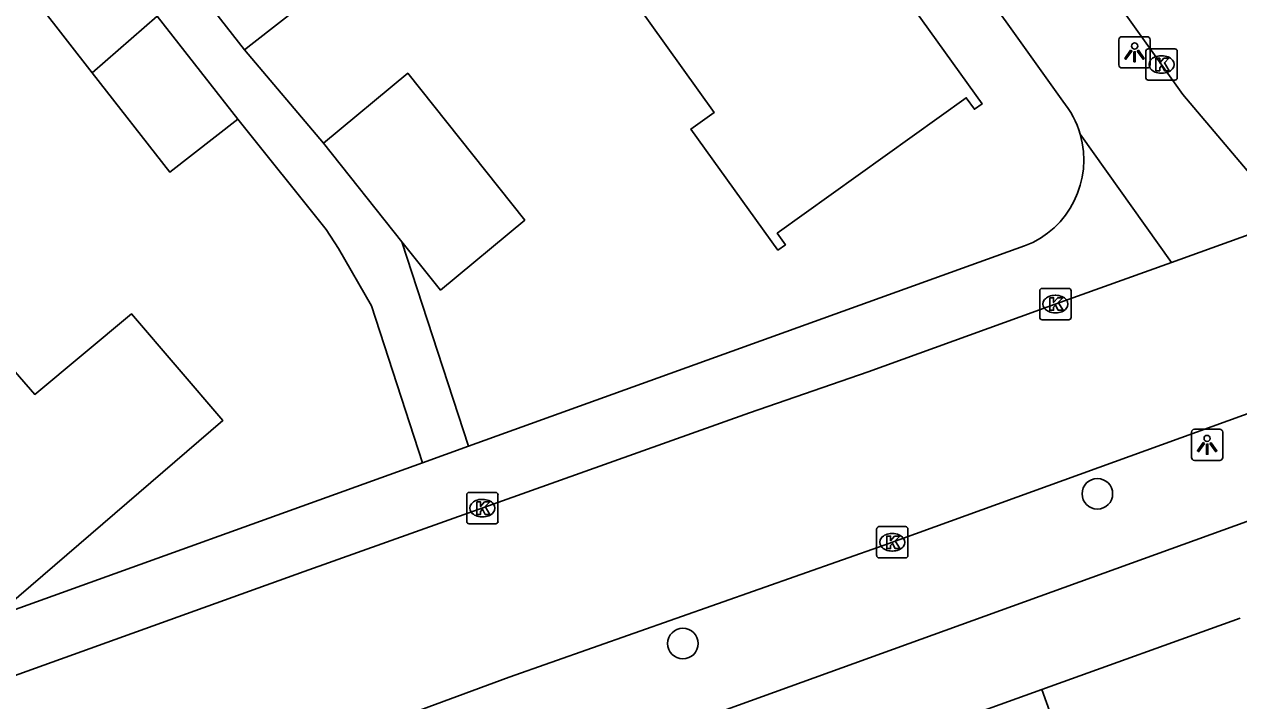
# Model space of a CAD drawing. Extents: x 162532 to 163264, y 381233 to 382042.
# Drawn here: x 162700.32 to 162739.14, y 381769.47 to 381791.07 of the extents above; entities that cross this region are included whole.
import ezdxf

# ---------------------------------------------------------------- set-up
doc = ezdxf.new("R2010")
doc.units = 0
for name, color, linetype in [('IMGEO_Boom', 7, 'Continuous'), ('IMGEO_Kolk', 7, 'Continuous'), ('IMGEO_Lichtpunt', 7, 'Continuous'), ('IMGEO_Pand', 7, 'Continuous'), ('IMGEO_Rijbaan_lokaal_open', 7, 'Continuous'), ('IMGEO_Voetpad_open', 7, 'Continuous')]:
    doc.layers.add(name, color=color, linetype=linetype)

msp = doc.modelspace()

# ---------------------------------------------------------------- linework, layer by layer
at = {"layer": 'IMGEO_Boom'}
for centre in [(162734.625, 381776.077), (162721.375, 381771.294)]:
    msp.add_circle(centre, 0.489, dxfattribs=at)
at = {"layer": 'IMGEO_Kolk'}
for p, q in [((162736.251, 381790.29), (162737.103, 381790.29)), ((162736.176, 381789.364), (162736.176, 381790.216)), ((162736.664, 381790.07), (162736.689, 381790.07)), ((162737.177, 381790.216), (162737.177, 381789.364)), ((162736.687, 381789.51), (162736.662, 381789.51)), ((162737.103, 381789.29), (162736.251, 381789.29)), ((162732.783, 381781.711), (162732.783, 381782.563)), ((162732.858, 381782.637), (162733.71, 381782.637)), ((162733.784, 381782.563), (162733.784, 381781.711)), ((162733.271, 381782.417), (162733.296, 381782.417)), ((162733.294, 381781.857), (162733.269, 381781.857)), ((162733.71, 381781.637), (162732.858, 381781.637)), ((162714.463, 381775.193), (162714.463, 381776.045)), ((162714.538, 381776.119), (162715.39, 381776.119)), ((162714.951, 381775.899), (162714.976, 381775.899)), ((162715.464, 381776.045), (162715.464, 381775.193)), ((162715.39, 381775.119), (162714.538, 381775.119)), ((162714.974, 381775.339), (162714.949, 381775.339)), ((162727.569, 381774.101), (162727.569, 381774.953)), ((162727.644, 381775.027), (162728.496, 381775.027)), ((162728.057, 381774.807), (162728.082, 381774.807)), ((162728.57, 381774.953), (162728.57, 381774.101)), ((162728.496, 381774.027), (162727.644, 381774.027)), ((162728.08, 381774.247), (162728.055, 381774.247))]:
    msp.add_line(p, q, dxfattribs=at)
for points in [[(162736.251, 381790.29), (162737.103, 381790.29)], [(162736.176, 381789.364), (162736.176, 381790.216)], [(162736.497, 381789.99), (162736.62, 381789.99), (162736.62, 381789.839), (162736.75, 381789.99), (162736.914, 381789.99), (162736.768, 381789.839), (162736.921, 381789.59), (162736.769, 381789.59), (162736.684, 381789.754), (162736.62, 381789.687), (162736.62, 381789.59), (162736.497, 381789.59), (162736.497, 381789.99)], [(162737.177, 381790.216), (162737.177, 381789.364)], [(162737.103, 381789.29), (162736.251, 381789.29)], [(162732.783, 381781.711), (162732.783, 381782.563)], [(162732.858, 381782.637), (162733.71, 381782.637)], [(162733.784, 381782.563), (162733.784, 381781.711)], [(162733.104, 381782.337), (162733.227, 381782.337), (162733.227, 381782.186), (162733.357, 381782.337), (162733.521, 381782.337), (162733.375, 381782.186), (162733.528, 381781.937), (162733.376, 381781.937), (162733.291, 381782.101), (162733.227, 381782.034), (162733.227, 381781.937), (162733.104, 381781.937), (162733.104, 381782.337)], [(162733.71, 381781.637), (162732.858, 381781.637)], [(162714.463, 381775.193), (162714.463, 381776.045)], [(162714.538, 381776.119), (162715.39, 381776.119)], [(162715.464, 381776.045), (162715.464, 381775.193)], [(162714.784, 381775.819), (162714.907, 381775.819), (162714.907, 381775.668), (162715.037, 381775.819), (162715.201, 381775.819), (162715.055, 381775.668), (162715.208, 381775.419), (162715.056, 381775.419), (162714.971, 381775.583), (162714.907, 381775.516), (162714.907, 381775.419), (162714.784, 381775.419), (162714.784, 381775.819)], [(162715.39, 381775.119), (162714.538, 381775.119)], [(162727.569, 381774.101), (162727.569, 381774.953)], [(162727.644, 381775.027), (162728.496, 381775.027)], [(162727.89, 381774.727), (162728.013, 381774.727), (162728.013, 381774.576), (162728.143, 381774.727), (162728.307, 381774.727), (162728.161, 381774.576), (162728.314, 381774.327), (162728.162, 381774.327), (162728.077, 381774.491), (162728.013, 381774.424), (162728.013, 381774.327), (162727.89, 381774.327), (162727.89, 381774.727)], [(162728.57, 381774.953), (162728.57, 381774.101)], [(162728.496, 381774.027), (162727.644, 381774.027)]]:
    msp.add_lwpolyline(points, dxfattribs=at)
for centre, start, end in [((162736.253, 381790.214), 91.552, 178.448), ((162736.253, 381790.214), 91.552, 178.448), ((162737.101, 381790.214), 1.552, 88.448), ((162737.101, 381790.214), 1.552, 88.448), ((162736.253, 381789.366), 181.552, 268.448), ((162736.253, 381789.366), 181.552, 268.448), ((162737.101, 381789.366), 271.552, 358.448), ((162737.101, 381789.366), 271.552, 358.448), ((162732.86, 381782.561), 91.552, 178.448), ((162732.86, 381782.561), 91.552, 178.448), ((162733.708, 381782.561), 1.552, 88.448), ((162733.708, 381782.561), 1.552, 88.448), ((162732.86, 381781.713), 181.552, 268.448), ((162732.86, 381781.713), 181.552, 268.448), ((162733.708, 381781.713), 271.552, 358.448), ((162733.708, 381781.713), 271.552, 358.448), ((162714.54, 381776.043), 91.552, 178.448), ((162714.54, 381776.043), 91.552, 178.448), ((162715.388, 381776.043), 1.552, 88.448), ((162715.388, 381776.043), 1.552, 88.448), ((162714.54, 381775.195), 181.552, 268.448), ((162714.54, 381775.195), 181.552, 268.448), ((162715.388, 381775.195), 271.552, 358.448), ((162715.388, 381775.195), 271.552, 358.448), ((162727.646, 381774.951), 91.552, 178.448), ((162727.646, 381774.951), 91.552, 178.448), ((162728.494, 381774.951), 1.552, 88.448), ((162728.494, 381774.951), 1.552, 88.448), ((162727.646, 381774.103), 181.552, 268.448), ((162727.646, 381774.103), 181.552, 268.448), ((162728.494, 381774.103), 271.552, 358.448), ((162728.494, 381774.103), 271.552, 358.448)]:
    msp.add_arc(centre, 0.0765, start, end, dxfattribs=at)
for centre, major_axis, ratio, start_param, end_param in [((162736.663, 381789.79), (-0.387, 0.002), 0.722429, 4.712389, 7.853982), ((162736.688, 381789.79), (-0.39, 0.002), 0.717154, 1.570796, 4.712389), ((162733.27, 381782.137), (-0.387, 0.002), 0.722429, 4.712389, 7.853982), ((162733.295, 381782.137), (-0.39, 0.002), 0.717154, 1.570796, 4.712389), ((162714.95, 381775.619), (-0.387, 0.002), 0.722429, 4.712389, 7.853982), ((162714.975, 381775.619), (-0.39, 0.002), 0.717154, 1.570796, 4.712389), ((162728.056, 381774.527), (-0.387, 0.002), 0.722429, 4.712389, 7.853982), ((162728.081, 381774.527), (-0.39, 0.002), 0.717154, 1.570796, 4.712389)]:
    msp.add_ellipse(centre, major_axis=major_axis, ratio=ratio, start_param=start_param, end_param=end_param, dxfattribs=at)
at = {"layer": 'IMGEO_Lichtpunt'}
for p, q in [((162736.217, 381790.677), (162735.409, 381790.677)), ((162736.217, 381790.677), (162735.409, 381790.677)), ((162735.315, 381790.582), (162735.315, 381789.775)), ((162735.315, 381790.582), (162735.315, 381789.775)), ((162736.311, 381789.775), (162736.311, 381790.582)), ((162736.311, 381789.775), (162736.311, 381790.582)), ((162735.409, 381789.681), (162736.217, 381789.681)), ((162735.409, 381789.681), (162736.217, 381789.681)), ((162737.635, 381778.046), (162737.635, 381777.239)), ((162737.635, 381778.046), (162737.635, 381777.239)), ((162738.537, 381778.141), (162737.729, 381778.141)), ((162738.537, 381778.141), (162737.729, 381778.141)), ((162738.631, 381777.239), (162738.631, 381778.046)), ((162738.631, 381777.239), (162738.631, 381778.046)), ((162737.729, 381777.145), (162738.537, 381777.145)), ((162737.729, 381777.145), (162738.537, 381777.145))]:
    msp.add_line(p, q, dxfattribs=at)
for points in [[(162735.689, 381790.246), (162735.728, 381790.218), (162735.54, 381789.956), (162735.502, 381789.983), (162735.689, 381790.246)], [(162735.901, 381790.218), (162735.939, 381790.245), (162736.126, 381789.983), (162736.087, 381789.955), (162735.901, 381790.218)], [(162735.791, 381790.198), (162735.838, 381790.198), (162735.838, 381789.876), (162735.791, 381789.876), (162735.791, 381790.198)], [(162738.009, 381777.71), (162738.048, 381777.682), (162737.86, 381777.42), (162737.822, 381777.447), (162738.009, 381777.71)], [(162738.111, 381777.662), (162738.158, 381777.662), (162738.158, 381777.34), (162738.111, 381777.34), (162738.111, 381777.662)], [(162738.221, 381777.682), (162738.259, 381777.709), (162738.446, 381777.447), (162738.407, 381777.419), (162738.221, 381777.682)]]:
    msp.add_lwpolyline(points, dxfattribs=at)
for centre in [(162735.814, 381790.38), (162738.134, 381777.844)]:
    msp.add_circle(centre, 0.0994, dxfattribs=at)
for centre, start, end in [((162735.409, 381790.582), 90, 180), ((162735.409, 381790.582), 90, 180), ((162736.217, 381790.582), 0, 90), ((162736.217, 381790.582), 0, 90), ((162735.409, 381789.775), 180, 270), ((162735.409, 381789.775), 180, 270), ((162736.217, 381789.775), 270, 0), ((162736.217, 381789.775), 270, 360), ((162737.729, 381778.046), 90, 180), ((162737.729, 381778.046), 90, 180), ((162738.537, 381778.046), 0, 90), ((162738.537, 381778.046), 0, 90), ((162737.729, 381777.239), 180, 270), ((162737.729, 381777.239), 180, 270), ((162738.537, 381777.239), 270, 0), ((162738.537, 381777.239), 270, 360)]:
    msp.add_arc(centre, 0.0946, start, end, dxfattribs=at)
at = {"layer": 'IMGEO_Pand'}
for points in [[(162718.339, 381793.901), (162722.379, 381788.259), (162721.632, 381787.724), (162724.411, 381783.86), (162724.655, 381784.034), (162724.393, 381784.4), (162730.435, 381788.725), (162730.697, 381788.359), (162730.941, 381788.533), (162728.304, 381792.217), (162728.849, 381792.607), (162729.085, 381792.277), (162729.344, 381792.463), (162724.936, 381798.62)], [(162707.36, 381790.257), (162707.565, 381790.418), (162709.496, 381791.925), (162707.383, 381794.633)], [(162702.494, 381789.523), (162700.837, 381791.642), (162703.003, 381793.336)], [(162705.246, 381792.966), (162707.36, 381790.257)], [(162704.572, 381791.33), (162702.494, 381789.523)], [(162707.142, 381788.044), (162704.572, 381791.33)], [(162702.494, 381789.523), (162704.975, 381786.35), (162707.142, 381788.044)], [(162709.888, 381787.274), (162712.58, 381789.511), (162716.319, 381784.819), (162713.628, 381782.582), (162712.395, 381784.129)], [(162712.395, 381784.129), (162709.888, 381787.274)], [(162696.359, 381784.183), (162700.653, 381779.252), (162703.745, 381781.827), (162706.667, 381778.414), (162699.372, 381772.144)], [(162739.192, 381772.1), (162732.846, 381769.821)], [(162732.846, 381769.821), (162726.218, 381767.44)], [(162732.846, 381769.821), (162735.594, 381762.167)]]:
    msp.add_lwpolyline(points, dxfattribs=at)
at = {"layer": 'IMGEO_Rijbaan_lokaal_open'}
for points in [[(162740.416, 381785.225), (162737.359, 381788.833), (162729.638, 381799.644), (162719.288, 381814.036), (162703.538, 381836.077), (162693.329, 381850.547), (162689.021, 381856.614)], [(162862.173, 381816.941), (162854.633, 381814.666), (162832.068, 381808.004), (162819.812, 381804.396), (162808.82, 381801.17), (162802.377, 381799.307), (162796.363, 381797.487), (162787.489, 381794.819), (162781.286, 381793.023), (162776.799, 381791.68), (162772.813, 381790.449), (162769.038, 381789.246), (162766.727, 381788.461), (162755.484, 381784.46), (162743.537, 381780.118), (162727.812, 381774.435), (162715.816, 381770.216), (162710.603, 381768.297)], [(162736.996, 381783.467), (162740.129, 381784.59)], [(162736.996, 381783.467), (162733.281, 381782.136), (162727.293, 381779.975), (162723.508, 381778.659), (162709.271, 381773.592), (162698.385, 381769.691)]]:
    msp.add_lwpolyline(points, dxfattribs=at)
at = {"layer": 'IMGEO_Voetpad_open'}
for points in [[(162685.191, 381856.189), (162733.516, 381788.621)], [(162709.888, 381787.274), (162707.36, 381790.257)], [(162713.049, 381777.067), (162711.421, 381782.079), (162710.363, 381783.912), (162709.966, 381784.522), (162707.142, 381788.044)], [(162734.076, 381787.564), (162736.996, 381783.467)], [(162711.69, 381765.328), (162721.003, 381768.545), (162771.368, 381786.733), (162772.373, 381784.016)], [(162714.518, 381777.596), (162712.395, 381784.129)], [(162732.297, 381783.996), (162714.518, 381777.596)], [(162714.518, 381777.596), (162713.049, 381777.067)], [(162713.049, 381777.067), (162699.372, 381772.144)]]:
    msp.add_lwpolyline(points, dxfattribs=at)
for centre, radius, start, end in [((162731.272, 381786.755), 2.918, 16.0888, 39.7406), ((162731.254, 381786.743), 2.939, 290.7833, 16.2152)]:
    msp.add_arc(centre, radius, start, end, dxfattribs=at)

doc.saveas('drawing.dxf')
